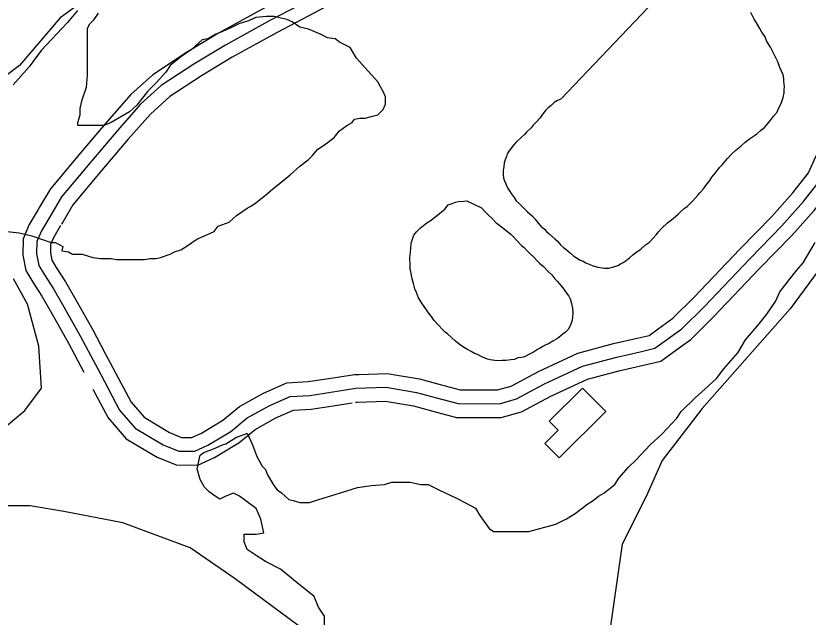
# Model space of a CAD drawing. Extents: x 3245246 to 3283090, y 806824 to 832173.
# Drawn here: x 3261075 to 3261935, y 825878 to 826532 of the extents above; entities that cross this region are included whole.
import ezdxf

# ---------------------------------------------------------------- set-up
doc = ezdxf.new("R2010")
doc.units = 0
for name, color, linetype in [('V-BLDG-OTLN', 7, 'Continuous'), ('V-ROAD-CNTR', 7, 'Continuous'), ('V-SITE-VEGE', 7, 'Continuous'), ('V-TOPO-SHOR', 7, 'Continuous')]:
    doc.layers.add(name, color=color, linetype=linetype)

msp = doc.modelspace()

# ---------------------------------------------------------------- linework, layer by layer
at = {"layer": 'V-BLDG-OTLN'}
msp.add_lwpolyline([(3261715.8, 826101.84), (3261665.05, 826051.46), (3261649.29, 826067.33), (3261663.78, 826081.71), (3261654.13, 826091.42), (3261690.39, 826127.43)], close=True, dxfattribs=at)
at = {"layer": 'V-ROAD-CNTR'}
for points in [[(3261977.26, 826655.76), (3261861.49, 826699.86), (3261738.79, 826732.43), (3261692.23, 826727.04), (3261647.69, 826710.27), (3261617.76, 826701.88), (3261566.21, 826691.44), (3261528.9, 826671.49), (3261480.82, 826640.89), (3261458.52, 826616.13), (3261439.71, 826596.21), (3261415.33, 826578.09), (3261384.96, 826561.37), (3261344.48, 826540.19), (3261295.05, 826512.97), (3261260.39, 826492.17), (3261223.63, 826467.87), (3261199.67, 826446.31), (3261173.96, 826417.18), (3261145.5, 826383.48), (3261112.36, 826343.96), (3261100.01, 826323), (3261099.01, 826321.32)], [(3261966.39, 826627.8), (3261852.28, 826671.27), (3261736.59, 826701.98), (3261699.35, 826697.66), (3261657.04, 826681.73), (3261624.8, 826672.7), (3261576.48, 826662.91), (3261544.05, 826645.57), (3261500.37, 826617.78), (3261480.57, 826595.8), (3261459.72, 826573.7), (3261431.59, 826552.8), (3261399.15, 826534.93), (3261358.67, 826513.76), (3261310.01, 826486.96), (3261276.39, 826466.79), (3261242.04, 826444.08), (3261221.02, 826425.16), (3261196.67, 826397.57), (3261168.45, 826364.16), (3261136.95, 826326.59), (3261125.82, 826307.71), (3261124.43, 826305.38)], [(3261392.05, 826548.15), (3261351.57, 826526.97), (3261302.53, 826499.96), (3261268.39, 826479.48), (3261232.84, 826455.98), (3261210.34, 826435.74), (3261185.31, 826407.37), (3261156.97, 826373.82), (3261124.65, 826335.28), (3261112.92, 826315.36), (3261102.72, 826298.24), (3261097.69, 826286.5), (3261097.45, 826273.2), (3261099.81, 826260.76), (3261106.05, 826250.46), (3261115.89, 826235.13), (3261127.1, 826215.79), (3261145.21, 826183.43), (3261167.07, 826142.21), (3261187.51, 826103.56), (3261204.45, 826084.01), (3261234.96, 826065.78), (3261251.94, 826058.87), (3261269.42, 826058.68), (3261283.45, 826065.29), (3261308.35, 826080.13), (3261326.23, 826095.02), (3261350.75, 826108.52), (3261372.78, 826118.41), (3261394.06, 826119.48), (3261417.11, 826122.92), (3261444.2, 826127.19), (3261477.24, 826128.28), (3261509.99, 826122.77), (3261531.76, 826116.82), (3261555.43, 826110.51), (3261600.05, 826110.42), (3261618.53, 826115.55), (3261649.2, 826132.16), (3261690.53, 826151.28), (3261727.73, 826161.11), (3261753.1, 826166.96), (3261769, 826170.67), (3261798.28, 826191.84), (3261822.5, 826215.55), (3261871.97, 826267.75), (3261906.93, 826303.54), (3261930.49, 826329.98), (3261948.9, 826353.57)], [(3261772.68, 826191.84), (3261788.58, 826203.34), (3261811.81, 826226.07), (3261861.16, 826278.15), (3261895.96, 826313.78), (3261918.97, 826339.59), (3261935.95, 826361.36), (3261943.55, 826378.31), (3261955.61, 826401.82), (3261969.09, 826423.88), (3262000.84, 826483.48), (3262017.49, 826504.12), (3262035.35, 826513.59), (3262051.09, 826517.89), (3262067.11, 826522.26), (3262088.05, 826525.25), (3262120, 826526.4), (3262142.8, 826523.59), (3262163.39, 826530.41)], [(3261796.76, 826172.23), (3261807.97, 826180.34), (3261833.19, 826205.03), (3261882.78, 826257.35), (3261917.9, 826293.3), (3261942.02, 826320.36), (3261961.84, 826345.78), (3261970.6, 826365.31), (3261981.79, 826387.13), (3261995.15, 826409), (3262025.98, 826466.86), (3262036.98, 826480.5), (3262046.46, 826485.53), (3262058.99, 826488.95), (3262073.2, 826492.82), (3262090.72, 826495.32), (3262118.7, 826496.33), (3262145.82, 826492.99), (3262159.22, 826497.43)], [(3261099.01, 826321.32), (3261089.32, 826305.07), (3261082.74, 826289.71), (3261082.42, 826271.92), (3261085.58, 826255.31), (3261093.32, 826242.52), (3261103.08, 826227.31), (3261114.07, 826208.37), (3261132.03, 826176.26), (3261148.78, 826144.68)], [(3261123.55, 826303.9), (3261116.11, 826291.42), (3261112.63, 826283.3), (3261112.48, 826274.47), (3261114.05, 826266.22), (3261118.78, 826258.39), (3261128.7, 826242.95), (3261140.14, 826223.22), (3261158.38, 826190.61), (3261172, 826164.92)], [(3261447.89, 826142.32), (3261478.24, 826143.32), (3261513.22, 826137.44), (3261535.67, 826131.31), (3261557.41, 826125.51), (3261598.02, 826125.42), (3261612.88, 826129.55), (3261642.47, 826145.57), (3261685.43, 826165.44), (3261724.13, 826175.67), (3261749.72, 826181.57), (3261762.66, 826184.59), (3261772.68, 826191.84)], [(3261443.82, 826111.94), (3261445.62, 826112.23), (3261476.23, 826113.24), (3261506.76, 826108.1), (3261527.86, 826102.34), (3261553.44, 826095.52), (3261602.08, 826095.41), (3261624.18, 826101.55), (3261655.92, 826118.74), (3261695.64, 826137.11), (3261731.33, 826146.55), (3261756.49, 826152.35), (3261775.35, 826156.75), (3261796.76, 826172.23)], [(3261172, 826164.92), (3261180.32, 826149.23), (3261199.97, 826112.09), (3261214.21, 826095.65), (3261241.67, 826079.24), (3261254.95, 826073.84), (3261266.14, 826073.72), (3261276.4, 826078.55), (3261291.3, 826087.42)], [(3261291.3, 826087.42), (3261299.66, 826092.41), (3261317.73, 826107.46), (3261344.05, 826121.96), (3261369.21, 826133.25), (3261392.57, 826134.42), (3261414.83, 826137.75), (3261442.78, 826142.15), (3261447.89, 826142.32)], [(3261158.6, 826126.14), (3261175.05, 826095.04), (3261194.68, 826072.37), (3261228.24, 826052.31), (3261248.93, 826043.9), (3261272.7, 826043.65), (3261290.5, 826052.03), (3261312.68, 826065.25)], [(3261312.68, 826065.25), (3261317.05, 826067.85), (3261334.72, 826082.57), (3261357.45, 826095.09), (3261376.34, 826103.57), (3261395.54, 826104.53), (3261419.38, 826108.1), (3261440.01, 826111.34)]]:
    msp.add_lwpolyline(points, dxfattribs=at)
at = {"layer": 'V-SITE-VEGE'}
for points in [[(3261065.57, 826297.39), (3261078.37, 826296.23), (3261092.33, 826292.73), (3261113.28, 826285.75), (3261117.94, 826285.75), (3261126.08, 826281.09), (3261124.91, 826276.44), (3261131.9, 826275.27), (3261136.55, 826272.95), (3261147.02, 826272.94), (3261158.66, 826269.45), (3261166.8, 826268.29), (3261178.44, 826268.29), (3261184.26, 826267.12), (3261214.51, 826267.12), (3261220.33, 826268.28), (3261227.31, 826268.28), (3261231.97, 826269.44), (3261242.44, 826272.93), (3261247.1, 826275.26), (3261254.08, 826277.58), (3261259.9, 826281.07), (3261271.53, 826289.22), (3261279.68, 826292.71), (3261290.15, 826297.36), (3261294.81, 826303.18), (3261306.45, 826307.83), (3261314.59, 826314.81), (3261326.23, 826322.95), (3261330.88, 826325.28), (3261335.54, 826328.77), (3261346.01, 826336.92), (3261354.16, 826343.9), (3261364.63, 826352.04), (3261372.78, 826359.02), (3261383.25, 826368.33), (3261392.56, 826375.31), (3261397.22, 826379.96), (3261403.04, 826386.94), (3261410.02, 826391.6), (3261420.49, 826399.74), (3261426.31, 826406.72), (3261434.46, 826412.54), (3261440.28, 826416.03), (3261442.6, 826419.52), (3261448.42, 826420.68), (3261454.24, 826420.68), (3261462.39, 826423.01), (3261468.21, 826424.17), (3261474.02, 826429.99), (3261476.35, 826435.81), (3261476.35, 826443.95), (3261474.03, 826449.77), (3261470.54, 826455.59), (3261468.21, 826460.24), (3261454.25, 826475.37), (3261444.94, 826485.84), (3261440.29, 826493.99), (3261437.96, 826497.48), (3261426.33, 826503.3), (3261421.67, 826506.79), (3261413.53, 826507.96), (3261406.55, 826511.45), (3261392.58, 826517.27), (3261383.27, 826519.6), (3261375.13, 826525.42), (3261369.31, 826527.75), (3261355.35, 826531.24), (3261347.2, 826531.24), (3261335.57, 826530.08), (3261327.42, 826526.59), (3261316.95, 826523.1), (3261309.96, 826519.61), (3261299.49, 826514.96), (3261291.35, 826511.47), (3261283.2, 826506.82), (3261277.38, 826505.65), (3261265.75, 826495.18), (3261255.27, 826488.2), (3261242.47, 826477.73), (3261237.81, 826470.75), (3261227.34, 826459.11), (3261218.03, 826449.81), (3261206.39, 826434.68), (3261198.24, 826427.7), (3261178.46, 826416.07), (3261170.31, 826412.58), (3261142.39, 826412.58), (3261142.39, 826416.07), (3261144.72, 826424.21), (3261144.72, 826431.2), (3261147.04, 826440.51), (3261151.7, 826454.47), (3261152.87, 826467.27), (3261152.88, 826518.47), (3261155.2, 826523.12), (3261159.86, 826527.78), (3261164.51, 826534.76)], [(3261141.75, 826537.63), (3261130.84, 826524.55), (3261102.5, 826494.02), (3261089.42, 826476.58), (3261071.97, 826456.96)], [(3261632.21, 825971.49), (3261661.31, 825979.64), (3261672.95, 825985.45), (3261682.25, 825991.27), (3261696.22, 826001.74), (3261702.04, 826005.23), (3261707.86, 826009.89), (3261713.68, 826013.38), (3261725.31, 826022.68), (3261729.97, 826029.66), (3261740.44, 826041.3), (3261748.59, 826049.44), (3261763.72, 826065.73), (3261776.52, 826077.37), (3261792.81, 826094.82), (3261797.47, 826101.8), (3261812.6, 826116.93), (3261823.07, 826126.23), (3261835.87, 826137.86), (3261844.02, 826148.34), (3261859.15, 826165.79), (3261867.3, 826179.75), (3261882.43, 826197.2), (3261890.57, 826207.68), (3261899.89, 826221.64), (3261904.54, 826232.11), (3261915.01, 826244.91), (3261923.16, 826255.38), (3261930.15, 826263.53), (3261942.95, 826285.63)], [(3261410.29, 825869.58), (3261410.29, 825879.48), (3261403.69, 825889.39), (3261398.74, 825900.94), (3261380.59, 825915.8), (3261362.45, 825930.65), (3261345.95, 825938.9), (3261336.05, 825945.51), (3261326.16, 825952.11), (3261322.85, 825960.36), (3261322.85, 825968.61), (3261336.05, 825968.61), (3261344.3, 825970.26), (3261341, 825985.12), (3261336.05, 825996.67), (3261317.91, 826009.88), (3261311.31, 826013.18), (3261303.06, 826009.88), (3261296.46, 826006.58), (3261291.52, 826009.88), (3261284.91, 826014.83), (3261279.97, 826019.78), (3261275.02, 826028.04), (3261271.72, 826039.59), (3261275.02, 826054.44), (3261279.23, 826057.53), (3261279.65, 826057.65), (3261288.96, 826061.14), (3261299.43, 826065.8), (3261302.92, 826066.96), (3261314.56, 826073.94), (3261323.87, 826077.43), (3261326.2, 826078.59), (3261332.01, 826065.79), (3261336.66, 826052.99), (3261342.48, 826042.52), (3261345.97, 826039.03), (3261348.3, 826033.21), (3261355.28, 826021.57), (3261358.77, 826016.92), (3261363.42, 826013.43), (3261371.57, 826006.44), (3261376.22, 826005.28), (3261383.2, 826002.95), (3261393.68, 826002.95), (3261404.15, 826006.44), (3261427.42, 826013.42), (3261446.04, 826019.23), (3261461.17, 826021.56), (3261475.13, 826022.72), (3261483.28, 826025.04), (3261503.06, 826025.04), (3261514.7, 826022.71), (3261522.84, 826022.71), (3261534.48, 826016.89), (3261554.26, 826007.58), (3261562.4, 826002.92), (3261574.04, 825997.1), (3261578.69, 825988.96), (3261589.16, 825974.99), (3261593.81, 825971.5), (3261632.21, 825971.49)]]:
    msp.add_lwpolyline(points, dxfattribs=at)
at = {"layer": 'V-TOPO-SHOR'}
for points in [[(3261909.06, 827167.41), (3261868.61, 827107.7), (3261826.23, 827073.03), (3261685.62, 826980.57), (3261556.56, 826882.33), (3261498.78, 826843.81), (3261491.07, 826828.4), (3261469.88, 826805.28), (3261460.25, 826772.54), (3261392.83, 826708.97), (3261336.97, 826655.04), (3261275.34, 826624.22), (3261211.77, 826589.55), (3261152.06, 826551.02), (3261123.16, 826529.84), (3261078.86, 826477.83), (3261032.63, 826443.16)], [(3261768.79, 826548.57), (3261667.01, 826441.45)], [(3261873.01, 826398.81), (3261877.15, 826401.71), (3261879.63, 826403.78), (3261883.76, 826407.08), (3261887.9, 826410.4), (3261891.62, 826414.94), (3261894.93, 826418.67), (3261898.24, 826423.21), (3261901.56, 826426.94), (3261903.62, 826431.9), (3261906.1, 826436.45), (3261908.18, 826443.07), (3261909.42, 826448.03), (3261909.42, 826451.34), (3261909.83, 826455.07), (3261909, 826460.44), (3261909, 826463.75), (3261908.18, 826467.89), (3261904.87, 826475.75), (3261902.39, 826481.96), (3261897.43, 826491.89), (3261894.53, 826497.68), (3261890.4, 826504.71), (3261888.74, 826508.85), (3261885.02, 826514.22), (3261882.95, 826517.95), (3261879.23, 826524.15), (3261876.75, 826528.29), (3261873.03, 826535.32)], [(3261667.01, 826441.45), (3261663.29, 826439.8), (3261659.56, 826437.73), (3261656.25, 826434.42), (3261652.94, 826431.94), (3261650.05, 826429.04), (3261647.15, 826425.32), (3261644.26, 826421.18), (3261640.12, 826416.22), (3261636.81, 826412.91), (3261634.74, 826410.02), (3261629.36, 826405.46), (3261627.29, 826402.98), (3261623.98, 826400.09), (3261617.78, 826394.3), (3261615.3, 826391.4), (3261612.81, 826388.09), (3261610.33, 826384.79), (3261608.68, 826381.89), (3261607.85, 826378.99), (3261606.19, 826375.27), (3261605.37, 826371.96), (3261604.95, 826367.83), (3261604.12, 826364.1), (3261604.12, 826359.97), (3261604.54, 826355.42), (3261605.78, 826352.52), (3261607.02, 826349.21), (3261609.08, 826345.08), (3261611.15, 826341.76), (3261612.81, 826338.87), (3261616.12, 826334.32), (3261618.18, 826331.01), (3261621.9, 826327.7), (3261625.63, 826323.97), (3261630.59, 826319.01), (3261635.55, 826314.46), (3261638.45, 826311.15), (3261642.58, 826306.19), (3261645.07, 826303.29), (3261649.2, 826299.98), (3261651.27, 826297.5), (3261654.17, 826295.02), (3261660.37, 826289.64), (3261663.27, 826287.15), (3261666.57, 826283.02), (3261669.88, 826280.12), (3261672.78, 826278.05), (3261677.33, 826273.92), (3261681.05, 826270.61), (3261683.95, 826268.95), (3261687.67, 826266.47), (3261690.98, 826265.23), (3261693.87, 826263.57), (3261697.6, 826261.92), (3261700.91, 826260.68), (3261707.11, 826258.6), (3261714.14, 826257.78), (3261719.11, 826257.78), (3261724.48, 826259.02), (3261728.62, 826260.67), (3261731.52, 826262.33), (3261734.41, 826263.98), (3261737.72, 826266.05), (3261741.44, 826268.94), (3261745.17, 826272.25), (3261748.06, 826274.32), (3261750.96, 826276.39), (3261753.85, 826278.46), (3261758.82, 826283.01), (3261762.96, 826285.9), (3261767.1, 826290.45), (3261770.41, 826293.76), (3261772.89, 826297.07), (3261776.2, 826300.79), (3261782.82, 826306.99), (3261785.71, 826309.06), (3261789.02, 826311.54), (3261794.4, 826316.51), (3261796.88, 826318.99), (3261801.02, 826322.71), (3261803.92, 826324.78), (3261806.81, 826327.67), (3261810.12, 826330.98), (3261815.91, 826337.19), (3261817.98, 826339.67), (3261821.71, 826343.8), (3261824.19, 826347.53), (3261828.74, 826352.9), (3261830.81, 826356.63), (3261834.95, 826361.18), (3261837.01, 826364.07), (3261839.5, 826367.38), (3261842.39, 826370.28), (3261845.7, 826374.41), (3261847.77, 826376.89), (3261852.32, 826381.44), (3261857.29, 826386.41), (3261862.67, 826390.54), (3261867.22, 826394.68), (3261873.01, 826398.81)], [(3262089.45, 826382.8), (3262028.67, 826335.09), (3261976.58, 826296.06), (3261915.8, 826213.64), (3261820.28, 826105.19), (3261776.86, 826048.8), (3261759.49, 826009.75), (3261733.43, 825957.69), (3261720.37, 825866.57), (3261681.23, 825671.31), (3261676.84, 825558.49)], [(3261580.54, 826323.15), (3261584.26, 826319.43), (3261588.4, 826315.29), (3261592.53, 826311.16), (3261596.67, 826307.02), (3261599.15, 826304.95), (3261602.46, 826302.47), (3261609.08, 826297.51), (3261612.8, 826294.19), (3261615.28, 826291.71), (3261618.59, 826287.99), (3261623.97, 826282.2), (3261626.86, 826280.13), (3261630.17, 826276.4), (3261633.07, 826273.51), (3261637.62, 826269.79), (3261640.92, 826266.06), (3261643.82, 826263.16), (3261647.96, 826259.44), (3261652.92, 826254.06), (3261657.06, 826250.34), (3261660.36, 826246.2), (3261663.26, 826243.31), (3261666.98, 826238.76), (3261669.05, 826236.27), (3261671.95, 826232.14), (3261675.67, 826227.17), (3261676.91, 826224.28), (3261678.56, 826219.31), (3261679.39, 826214.35), (3261679.8, 826208.97), (3261679.39, 826204.42), (3261678.97, 826201.11), (3261678.15, 826197.8), (3261676.9, 826194.91), (3261674.83, 826191.18), (3261671.94, 826188.29), (3261669.46, 826186.22), (3261666.98, 826184.15), (3261663.25, 826181.26), (3261658.29, 826178.36), (3261653.32, 826175.47), (3261650.43, 826174.23), (3261647.12, 826172.57), (3261644.22, 826170.92), (3261641.33, 826169.26), (3261637.19, 826166.37), (3261632.22, 826163.89), (3261627.26, 826161.41), (3261624.36, 826160.58), (3261620.23, 826160.17), (3261616.5, 826158.51), (3261612.37, 826158.1), (3261606.99, 826157.27), (3261603.27, 826157.27), (3261599.54, 826156.86), (3261594.99, 826157.27), (3261590.03, 826158.1), (3261587.13, 826158.93), (3261580.93, 826161.41), (3261576.38, 826163.9), (3261573.07, 826165.14), (3261569.35, 826167.21), (3261565.62, 826169.28), (3261561.08, 826171.76), (3261556.53, 826175.07), (3261552.39, 826178.38), (3261548.25, 826182.52), (3261543.7, 826186.24), (3261541.22, 826188.31), (3261538.33, 826191.2), (3261534.19, 826195.34), (3261529.23, 826200.72), (3261526.33, 826205.27), (3261524.27, 826207.75), (3261520.96, 826212.3), (3261516.41, 826218.51), (3261512.27, 826225.54), (3261510.2, 826231.33), (3261508.14, 826235.06), (3261506.9, 826240.85), (3261505.24, 826246.22), (3261504, 826253.67), (3261503.18, 826256.98), (3261503.18, 826261.53), (3261502.76, 826268.15), (3261503.59, 826275.59), (3261504, 826278.9), (3261504.42, 826284.7), (3261505.25, 826288), (3261507.32, 826293.38), (3261510.21, 826297.1), (3261513.94, 826301.24), (3261517.66, 826304.13), (3261521.38, 826307.03), (3261525.93, 826309.92), (3261530.07, 826313.23), (3261532.97, 826315.3), (3261537.1, 826319.02), (3261540.83, 826321.92), (3261544.55, 826326.47)], [(3261544.55, 826326.47), (3261548.69, 826328.12), (3261552.41, 826329.36), (3261555.72, 826330.19), (3261561.51, 826330.6), (3261564.82, 826331.02), (3261580.54, 826323.15)], [(3261047.95, 826072.51), (3261084.51, 826102.97), (3261102.78, 826127.34), (3261099.74, 826173.03), (3261087.55, 826218.72), (3261072.32, 826246.13)], [(3261660.21, 825170.88), (3261669.35, 825259.21), (3261663.26, 825329.27), (3261626.71, 825438.93), (3261596.24, 825499.85), (3261541.42, 825661.29), (3261477.45, 825752.67), (3261425.67, 825822.73), (3261383.02, 825868.42), (3261312.96, 825920.21), (3261264.22, 825953.71), (3261191.12, 825981.13), (3261127.15, 825993.31), (3261090.6, 825999.4), (3261032.72, 825999.4)]]:
    msp.add_lwpolyline(points, dxfattribs=at)

doc.saveas('drawing.dxf')
